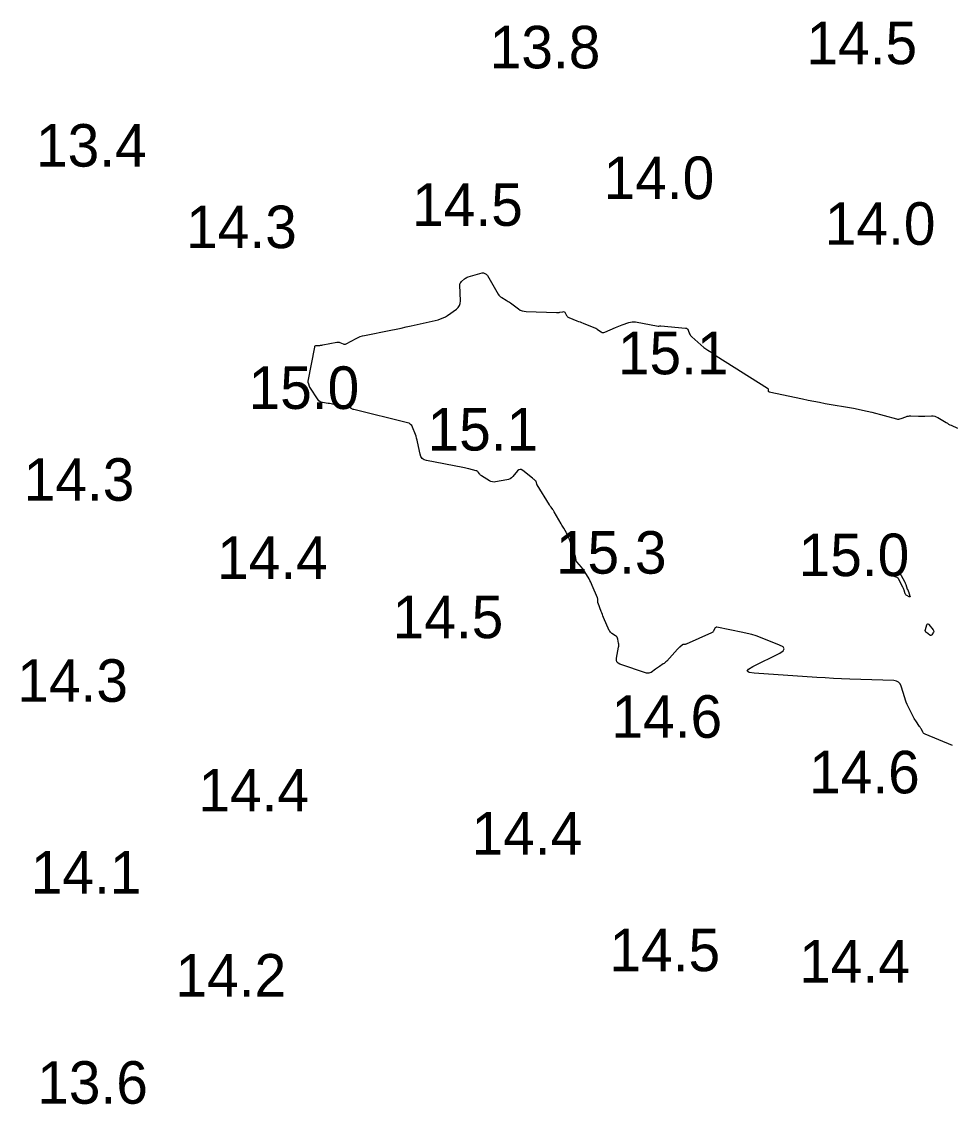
# Model space of a CAD drawing. Extents: x 1023796 to 1112670, y 656573 to 837340.
# Drawn here: x 1101193.7 to 1101303.2, y 688045.6 to 688172.8 of the extents above; entities that cross this region are included whole.
import ezdxf

# ---------------------------------------------------------------- set-up
doc = ezdxf.new("R2010")
doc.units = 0
doc.layers.add('V-CHAN-CONT-15FT', color=7, linetype='Continuous')
doc.layers.add('V-TOPO-SOUN', color=7, linetype='Continuous')

msp = doc.modelspace()

# ---------------------------------------------------------------- linework, layer by layer
at = {"layer": 'V-CHAN-CONT-15FT'}
msp.add_lwpolyline([(1101303.17, 688087.77), (1101299.97, 688089.08), (1101299.88, 688089.12), (1101299.81, 688089.18), (1101299.75, 688089.25), (1101299.7, 688089.33), (1101299.52, 688089.67), (1101299.47, 688089.75), (1101299.42, 688089.84), (1101299.37, 688089.92), (1101299.32, 688090), (1101298.86, 688090.67), (1101298.77, 688090.81), (1101298.69, 688090.95), (1101298.6, 688091.09), (1101298.53, 688091.24), (1101297.96, 688092.36), (1101297.84, 688092.6), (1101297.74, 688092.85), (1101297.65, 688093.09), (1101297.56, 688093.35), (1101297.14, 688094.73), (1101297.02, 688095.01), (1101296.83, 688095.21), (1101296.59, 688095.34), (1101296.29, 688095.39), (1101291.12, 688095.57), (1101290.15, 688095.6), (1101289.18, 688095.65), (1101288.21, 688095.7), (1101287.24, 688095.76), (1101279.86, 688096.26), (1101279.26, 688096.35), (1101279.04, 688096.51), (1101279.18, 688096.75), (1101279.7, 688097.06), (1101282.89, 688098.63), (1101283.28, 688098.88), (1101283.41, 688099.12), (1101283.26, 688099.35), (1101282.85, 688099.57), (1101280.62, 688100.45), (1101280.11, 688100.64), (1101279.59, 688100.8), (1101279.06, 688100.94), (1101278.53, 688101.06), (1101275.49, 688101.67), (1101275.41, 688101.67), (1101275.34, 688101.65), (1101275.29, 688101.61), (1101275.24, 688101.54), (1101275.09, 688101.22), (1101275.05, 688101.15), (1101274.99, 688101.09), (1101274.93, 688101.04), (1101274.85, 688101), (1101271.88, 688099.69), (1101271.86, 688099.69), (1101271.85, 688099.68), (1101271.83, 688099.68), (1101271.82, 688099.67), (1101271.76, 688099.65), (1101271.74, 688099.65), (1101271.73, 688099.65), (1101271.71, 688099.65), (1101271.7, 688099.65), (1101271.56, 688099.65), (1101271.53, 688099.64), (1101271.5, 688099.64), (1101271.48, 688099.63), (1101271.45, 688099.61), (1101271.11, 688099.32), (1101271.05, 688099.27), (1101270.98, 688099.21), (1101270.92, 688099.15), (1101270.87, 688099.09), (1101269.58, 688097.69), (1101269.49, 688097.6), (1101269.39, 688097.51), (1101269.29, 688097.42), (1101269.18, 688097.35), (1101268.72, 688097.05), (1101268.61, 688096.98), (1101268.5, 688096.9), (1101268.38, 688096.83), (1101268.27, 688096.75), (1101267.74, 688096.36), (1101267.61, 688096.29), (1101267.47, 688096.25), (1101267.34, 688096.25), (1101267.19, 688096.28), (1101264.08, 688097.34), (1101263.87, 688097.44), (1101263.73, 688097.59), (1101263.67, 688097.78), (1101263.68, 688098.01), (1101263.93, 688099.31), (1101263.95, 688099.43), (1101263.95, 688099.55), (1101263.95, 688099.67), (1101263.93, 688099.78), (1101263.83, 688100.26), (1101263.8, 688100.38), (1101263.75, 688100.48), (1101263.67, 688100.56), (1101263.58, 688100.64), (1101263.14, 688100.92), (1101263.04, 688101), (1101262.96, 688101.09), (1101262.89, 688101.19), (1101262.83, 688101.3), (1101262.16, 688102.81), (1101262.09, 688102.99), (1101262.02, 688103.16), (1101261.95, 688103.34), (1101261.88, 688103.52), (1101261.51, 688104.49), (1101261.5, 688104.54), (1101261.49, 688104.59), (1101261.48, 688104.65), (1101261.48, 688104.7), (1101261.48, 688104.91), (1101261.47, 688104.96), (1101261.47, 688105.01), (1101261.45, 688105.07), (1101261.44, 688105.11), (1101260.83, 688106.56), (1101260.75, 688106.76), (1101260.65, 688106.96), (1101260.56, 688107.15), (1101260.45, 688107.34), (1101259.96, 688108.18), (1101259.88, 688108.32), (1101259.78, 688108.46), (1101259.69, 688108.58), (1101259.58, 688108.71), (1101259.01, 688109.35), (1101258.97, 688109.39), (1101258.95, 688109.44), (1101258.93, 688109.49), (1101258.92, 688109.54), (1101258.89, 688109.77), (1101258.88, 688109.82), (1101258.87, 688109.88), (1101258.85, 688109.93), (1101258.84, 688109.98), (1101258.06, 688112.22), (1101258.01, 688112.37), (1101257.95, 688112.5), (1101257.88, 688112.64), (1101257.81, 688112.77), (1101257.49, 688113.29), (1101257.41, 688113.42), (1101257.33, 688113.55), (1101257.25, 688113.68), (1101257.18, 688113.81), (1101256.37, 688115.22), (1101256.33, 688115.3), (1101256.28, 688115.37), (1101256.23, 688115.44), (1101256.18, 688115.5), (1101255.98, 688115.77), (1101255.93, 688115.84), (1101255.88, 688115.9), (1101255.84, 688115.97), (1101255.79, 688116.04), (1101254.35, 688118.41), (1101254.34, 688118.44), (1101254.32, 688118.46), (1101254.31, 688118.48), (1101254.31, 688118.51), (1101254.28, 688118.61), (1101254.27, 688118.63), (1101254.27, 688118.65), (1101254.26, 688118.67), (1101254.26, 688118.69), (1101254.25, 688118.77), (1101254.24, 688118.79), (1101254.24, 688118.81), (1101254.23, 688118.82), (1101254.21, 688118.84), (1101253.98, 688119.04), (1101253.94, 688119.07), (1101253.89, 688119.11), (1101253.85, 688119.15), (1101253.8, 688119.18), (1101252.66, 688120.09), (1101252.49, 688120.19), (1101252.34, 688120.21), (1101252.18, 688120.16), (1101252.04, 688120.03), (1101251.48, 688119.38), (1101251.33, 688119.24), (1101251.16, 688119.12), (1101250.98, 688119.04), (1101250.77, 688118.98), (1101249.47, 688118.74), (1101249.28, 688118.73), (1101249.09, 688118.74), (1101248.91, 688118.8), (1101248.73, 688118.89), (1101247.82, 688119.44), (1101247.76, 688119.49), (1101247.7, 688119.54), (1101247.65, 688119.59), (1101247.6, 688119.65), (1101247.42, 688119.89), (1101247.37, 688119.95), (1101247.31, 688119.99), (1101247.25, 688120.03), (1101247.18, 688120.05), (1101246.31, 688120.27), (1101246.14, 688120.31), (1101245.97, 688120.35), (1101245.8, 688120.39), (1101245.62, 688120.42), (1101241.34, 688121.25), (1101241.05, 688121.34), (1101240.83, 688121.5), (1101240.67, 688121.72), (1101240.58, 688122), (1101240.28, 688123.45), (1101240.23, 688123.67), (1101240.17, 688123.89), (1101240.11, 688124.11), (1101240.03, 688124.32), (1101239.71, 688125.17), (1101239.61, 688125.36), (1101239.47, 688125.51), (1101239.31, 688125.63), (1101239.1, 688125.7), (1101232.79, 688127.24), (1101232.71, 688127.27), (1101232.64, 688127.3), (1101232.57, 688127.33), (1101232.5, 688127.38), (1101232.19, 688127.61), (1101232.15, 688127.63), (1101232.11, 688127.64), (1101232.06, 688127.64), (1101232.02, 688127.63), (1101231.84, 688127.54), (1101231.79, 688127.53), (1101231.75, 688127.52), (1101231.7, 688127.52), (1101231.65, 688127.53), (1101230.45, 688127.84), (1101230.28, 688127.88), (1101230.12, 688127.92), (1101229.95, 688127.95), (1101229.79, 688127.97), (1101229.11, 688128.07), (1101228.96, 688128.1), (1101228.82, 688128.17), (1101228.7, 688128.27), (1101228.59, 688128.4), (1101227.63, 688129.87), (1101227.6, 688129.93), (1101227.57, 688129.98), (1101227.55, 688130.04), (1101227.53, 688130.1), (1101227.46, 688130.34), (1101227.44, 688130.4), (1101227.43, 688130.46), (1101227.43, 688130.52), (1101227.44, 688130.59), (1101228.2, 688134.6), (1101228.23, 688134.68), (1101228.27, 688134.74), (1101228.33, 688134.77), (1101228.42, 688134.78), (1101228.78, 688134.79), (1101228.87, 688134.8), (1101228.96, 688134.81), (1101229.05, 688134.82), (1101229.14, 688134.84), (1101230.79, 688135.17), (1101230.88, 688135.18), (1101230.98, 688135.18), (1101231.07, 688135.16), (1101231.17, 688135.13), (1101231.53, 688134.97), (1101231.63, 688134.94), (1101231.72, 688134.94), (1101231.81, 688134.95), (1101231.89, 688134.99), (1101233.09, 688135.62), (1101233.32, 688135.73), (1101233.56, 688135.82), (1101233.8, 688135.9), (1101234.05, 688135.96), (1101237.15, 688136.58), (1101237.76, 688136.7), (1101238.36, 688136.83), (1101238.96, 688136.96), (1101239.55, 688137.1), (1101242.7, 688137.81), (1101243, 688137.9), (1101243.29, 688138.01), (1101243.56, 688138.15), (1101243.82, 688138.31), (1101244.85, 688139.03), (1101245.07, 688139.23), (1101245.22, 688139.46), (1101245.31, 688139.72), (1101245.33, 688140.02), (1101245.26, 688141.88), (1101245.27, 688142), (1101245.3, 688142.11), (1101245.36, 688142.2), (1101245.44, 688142.29), (1101245.81, 688142.61), (1101245.91, 688142.68), (1101246.01, 688142.74), (1101246.12, 688142.8), (1101246.24, 688142.83), (1101247.89, 688143.31), (1101247.95, 688143.32), (1101248.01, 688143.32), (1101248.06, 688143.31), (1101248.12, 688143.29), (1101248.34, 688143.18), (1101248.39, 688143.14), (1101248.44, 688143.11), (1101248.48, 688143.06), (1101248.51, 688143.01), (1101249.77, 688140.8), (1101249.85, 688140.68), (1101249.95, 688140.57), (1101250.06, 688140.48), (1101250.18, 688140.4), (1101250.7, 688140.1), (1101250.83, 688140.03), (1101250.95, 688139.95), (1101251.08, 688139.86), (1101251.2, 688139.78), (1101252.16, 688139.08), (1101252.36, 688138.95), (1101252.58, 688138.86), (1101252.81, 688138.8), (1101253.05, 688138.77), (1101256.64, 688138.66), (1101256.73, 688138.66), (1101256.83, 688138.66), (1101256.92, 688138.67), (1101257.01, 688138.69), (1101257.37, 688138.75), (1101257.45, 688138.76), (1101257.53, 688138.74), (1101257.59, 688138.69), (1101257.64, 688138.62), (1101257.81, 688138.29), (1101257.86, 688138.21), (1101257.92, 688138.14), (1101257.99, 688138.09), (1101258.07, 688138.05), (1101259.02, 688137.69), (1101259.2, 688137.61), (1101259.39, 688137.54), (1101259.58, 688137.47), (1101259.76, 688137.4), (1101261.02, 688136.91), (1101261.14, 688136.86), (1101261.25, 688136.81), (1101261.36, 688136.74), (1101261.46, 688136.67), (1101261.87, 688136.38), (1101261.98, 688136.32), (1101262.09, 688136.29), (1101262.2, 688136.29), (1101262.31, 688136.33), (1101263.58, 688136.88), (1101263.77, 688136.96), (1101263.96, 688137.04), (1101264.15, 688137.12), (1101264.35, 688137.19), (1101265.13, 688137.47), (1101265.33, 688137.53), (1101265.53, 688137.56), (1101265.73, 688137.56), (1101265.93, 688137.54), (1101268.57, 688137.05), (1101268.59, 688137.05), (1101268.62, 688137.05), (1101268.64, 688137.05), (1101268.67, 688137.05), (1101268.77, 688137.07), (1101268.8, 688137.08), (1101268.83, 688137.08), (1101268.85, 688137.08), (1101268.88, 688137.08), (1101271.78, 688136.82), (1101271.89, 688136.8), (1101271.98, 688136.75), (1101272.05, 688136.68), (1101272.1, 688136.59), (1101272.28, 688136.16), (1101272.33, 688136.05), (1101272.39, 688135.96), (1101272.47, 688135.87), (1101272.55, 688135.79), (1101273.95, 688134.55), (1101274.06, 688134.46), (1101274.17, 688134.38), (1101274.29, 688134.3), (1101274.41, 688134.22), (1101275.07, 688133.83), (1101275.1, 688133.81), (1101275.13, 688133.79), (1101275.16, 688133.77), (1101275.19, 688133.75), (1101275.29, 688133.65), (1101275.32, 688133.62), (1101275.34, 688133.6), (1101275.37, 688133.58), (1101275.4, 688133.56), (1101281.45, 688129.76), (1101281.48, 688129.73), (1101281.51, 688129.7), (1101281.52, 688129.67), (1101281.52, 688129.63), (1101281.52, 688129.46), (1101281.53, 688129.42), (1101281.54, 688129.39), (1101281.57, 688129.37), (1101281.61, 688129.35), (1101285.53, 688128.5), (1101286.2, 688128.36), (1101286.87, 688128.22), (1101287.54, 688128.1), (1101288.21, 688127.98), (1101291.55, 688127.4), (1101292.09, 688127.3), (1101292.62, 688127.19), (1101293.16, 688127.07), (1101293.69, 688126.93), (1101296.59, 688126.15), (1101296.73, 688126.12), (1101296.87, 688126.12), (1101297.01, 688126.14), (1101297.15, 688126.18), (1101297.71, 688126.41), (1101297.85, 688126.46), (1101298, 688126.49), (1101298.14, 688126.51), (1101298.29, 688126.51), (1101299.17, 688126.48), (1101299.37, 688126.48), (1101299.56, 688126.47), (1101299.75, 688126.48), (1101299.95, 688126.48), (1101300.73, 688126.51), (1101300.92, 688126.51), (1101301.1, 688126.48), (1101301.28, 688126.41), (1101301.45, 688126.33), (1101302.44, 688125.72), (1101302.59, 688125.63), (1101302.73, 688125.55), (1101302.88, 688125.47), (1101303.03, 688125.4), (1101303.77, 688125.07)], dxfattribs=at)
for points in [[(1101296.13, 688107.7), (1101296.15, 688107.73), (1101296.22, 688107.75), (1101296.65, 688107.89), (1101296.69, 688107.91), (1101296.72, 688107.93), (1101296.75, 688107.95), (1101296.78, 688107.98), (1101296.88, 688108.1), (1101296.9, 688108.12), (1101296.93, 688108.13), (1101296.95, 688108.12), (1101296.97, 688108.09), (1101297.53, 688107.04), (1101297.57, 688106.95), (1101297.61, 688106.85), (1101297.65, 688106.76), (1101297.69, 688106.67), (1101297.87, 688106.15), (1101297.88, 688106.12), (1101297.89, 688106.1), (1101297.9, 688106.07), (1101297.92, 688106.05), (1101297.96, 688105.95), (1101297.97, 688105.92), (1101297.98, 688105.9), (1101297.99, 688105.87), (1101298, 688105.85), (1101298.18, 688105.33), (1101298.2, 688105.27), (1101298.19, 688105.24), (1101298.15, 688105.23), (1101298.09, 688105.25), (1101297.81, 688105.39), (1101297.75, 688105.43), (1101297.69, 688105.48), (1101297.65, 688105.54), (1101297.62, 688105.6), (1101297.5, 688106.01), (1101297.47, 688106.11), (1101297.43, 688106.2), (1101297.39, 688106.29), (1101297.35, 688106.37), (1101296.84, 688107.34), (1101296.79, 688107.42), (1101296.73, 688107.48), (1101296.66, 688107.52), (1101296.57, 688107.55), (1101296.22, 688107.65), (1101296.15, 688107.67)], [(1101299.99, 688101.18), (1101299.97, 688101.28), (1101299.99, 688101.38), (1101300.17, 688101.94), (1101300.22, 688102.04), (1101300.28, 688102.08), (1101300.35, 688102.06), (1101300.42, 688101.98), (1101300.92, 688101.36), (1101300.96, 688101.29), (1101300.98, 688101.22), (1101300.97, 688101.15), (1101300.94, 688101.08), (1101300.76, 688100.79), (1101300.71, 688100.73), (1101300.65, 688100.71), (1101300.59, 688100.71), (1101300.53, 688100.74), (1101300.11, 688101.03), (1101300.03, 688101.1)]]:
    msp.add_lwpolyline(points, close=True, dxfattribs=at)

# ---------------------------------------------------------------- texts
at = {"layer": 'V-TOPO-SOUN'}
for s, p in [('13.8 ', (1101248.77, 688167.35)), ('14.5 ', (1101286.01, 688167.84)), ('13.4 ', (1101195.43, 688155.8)), ('14.0 ', (1101262.16, 688151.99)), ('14.5 ', (1101239.65, 688148.84)), ('14.0 ', (1101288.17, 688146.61)), ('14.3 ', (1101213.08, 688146.22)), ('15.1 ', (1101263.84, 688131.39)), ('15.0 ', (1101220.42, 688127.32)), ('15.1 ', (1101241.46, 688122.43)), ('14.3 ', (1101193.98, 688116.53)), ('14.4 ', (1101216.72, 688107.34)), ('15.3 ', (1101256.55, 688107.96)), ('15.0 ', (1101285.09, 688107.67)), ('14.5 ', (1101237.36, 688100.38)), ('14.3 ', (1101193.23, 688092.9)), ('14.6 ', (1101263.09, 688088.67)), ('14.6 ', (1101286.32, 688082.14)), ('14.4 ', (1101214.52, 688080.01)), ('14.4 ', (1101246.64, 688074.93)), ('14.1 ', (1101194.81, 688070.36)), ('14.5 ', (1101262.85, 688061.24)), ('14.4 ', (1101285.16, 688059.9)), ('14.2 ', (1101211.83, 688058.26)), ('13.6 ', (1101195.57, 688045.66))]:
    msp.add_text(s, height=5, dxfattribs=at).set_placement(p)

doc.saveas('drawing.dxf')
